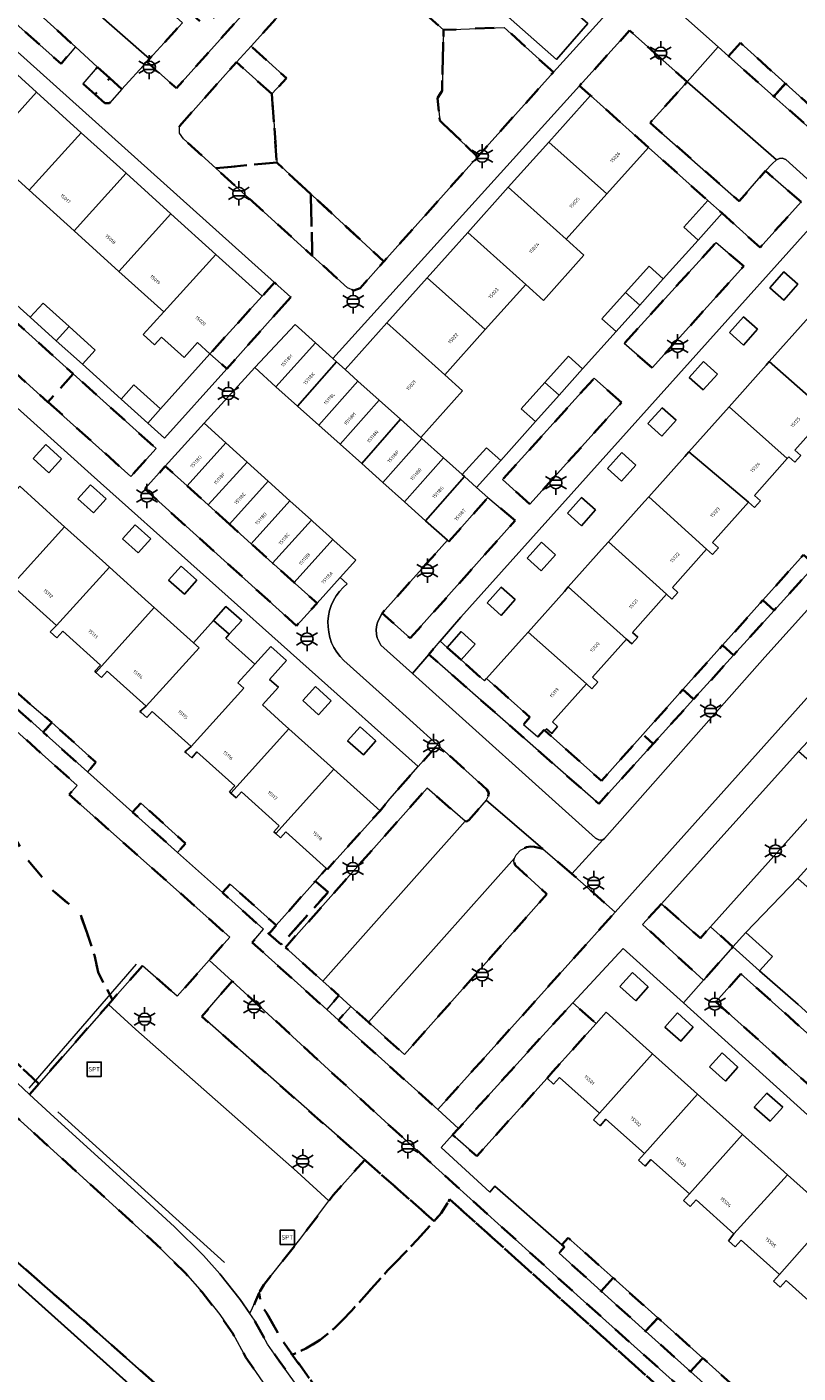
# Model space of a CAD drawing. Extents: x 105780 to 185197, y 477999 to 525027.
# Tile 249 of 562: x 107366 to 107446, y 478586 to 478727. Entities that reach past the tile are written whole.
import ezdxf
from ezdxf.enums import TextEntityAlignment as Align

# ---------------------------------------------------------------- set-up
doc = ezdxf.new("R2010")
doc.units = 0
doc.linetypes.add('XX-HIDDEN', pattern=[4, 2, -2])
for name, color, linetype, lineweight in [('B-GV-GR-MATERIAALGRENS-G', 252, 'XX-HIDDEN', 35), ('B-RO-IE-MEUBILAIR_WEGMEUBILAIR-S', 252, 'Continuous', 25), ('B-RO-IE-TERREINAFSCHEIDING_KUNSTMATIG_HEKWERK-G', 252, 'IE-TERREINAFSCHEIDING-KUNSTMATIG', 18), ('B-WE-GW-WATERGANG_SLOOT_INSTEEK-G', 252, 'Continuous', 30), ('B-XX-KG-KADASTRAAL_BEBOUWING-G', 252, 'Continuous', 20), ('B1-WE-OG-BEBOUWING-T18', 7, 'Continuous', 18), ('B1-WE-OG-TERREIN_ERF-GV', 252, 'Continuous', 18), ('B1-WE-VH-VERHARDING_ASFALT-GV', 252, 'Continuous', 18), ('B1-WE-VH-VERHARDING_BETONSTRAATSTEEN-GV', 252, 'Continuous', 18), ('B1-WE-VH-VERHARDING_STRAATBAKSTEEN-GV', 252, 'Continuous', 18), ('B1-WE-VH-VERHARDING_TEGEL-GV', 252, 'Continuous', 18)]:
    doc.layers.add(name, color=color, linetype=linetype, lineweight=lineweight)
doc.styles.add('NLCS-ISO', font='NLCS-ISO.ttf')
doc.styles.add('NLCS-ISO-M200-T18', font='NLCS-ISO.ttf', dxfattribs={"height": 0.36})
doc.linetypes.add('IE-TERREINAFSCHEIDING-KUNSTMATIG', pattern='A,4,[82,NLCS.SHX,S=0.75,R=90,X=0,Y=0],4,-2', length=10)

# ---------------------------------------------------------------- blocks, each defined once
blk = doc.blocks.new('B-SIE-WEG_LICHTMAST-SO')
at = {"ltscale": 0.1}
for p, q in [((-1.1, 0.63), (-2.19, 1.27)), ((0, 1.27), (0, 2.53)), ((1.1, 0.63), (2.19, 1.27)), ((-1.1, -0.63), (-2.19, -1.27)), ((0, -1.27), (0, -2.53)), ((1.1, -0.63), (2.19, -1.27))]:
    blk.add_line(p, q, dxfattribs=at)
at = {"flags": 128}
for points in [[(-1.16, 0.5), (1.16, 0.5)], [(-1.16, -0.5), (1.16, -0.5)]]:
    blk.add_lwpolyline(points, dxfattribs=at)
at = {"ltscale": 0.1}
blk.add_circle((0, 0), 1.27, dxfattribs=at)
at = {"style": 'NLCS-ISO'}
blk.add_attdef('TYPE', text='', height=1.8, dxfattribs=at).set_placement((0, 2.53), align=Align.BOTTOM_CENTER)
blk = doc.blocks.new('SIE-WEG_SPEELTOESTEL-SO')
at = {"flags": 128}
blk.add_lwpolyline([(-0.75, -0.75), (0.75, -0.75), (0.75, 0.75), (-0.75, 0.75)], close=True, dxfattribs=at)
at = {"style": 'NLCS-ISO'}
blk.add_text('SPT', height=0.45, dxfattribs=at).set_placement((0, 0), align=Align.MIDDLE_CENTER)

msp = doc.modelspace()

# ---------------------------------------------------------------- linework, layer by layer
at = {"layer": 'B-GV-GR-MATERIAALGRENS-G', "flags": 128}
for points in [[(107372.182, 478737.541), (107371.849, 478737.164), (107369.651, 478739.11), (107368.164, 478740.448), (107367.418, 478741.115), (107366.92, 478740.556), (107366.948, 478740.443), (107381.815, 478727.143), (107378.364, 478723.37), (107378.084, 478723.057), (107381.183, 478720.278), (107381.463, 478720.591), (107385.76, 478725.388), (107390.194, 478730.339), (107388.645, 478731.713), (107384.262, 478726.744), (107378.974, 478731.533), (107378.284, 478732.138)], [(107408.522, 478719.246), (107409.008, 478720.022), (107409.168, 478726.396), (107398.816, 478735.614), (107389.025, 478724.676), (107392.717, 478721.33), (107391.19, 478719.694), (107391.7, 478712.499), (107395.266, 478709.21), (107402.92, 478702.152), (107412.728, 478713.101), (107408.797, 478716.903)], [(107362.775, 478731.766), (107361.199, 478729.905), (107369.099, 478722.832), (107370.631, 478724.61)], [(107420.678, 478721.967), (107415.529, 478726.642), (107409.168, 478726.396), (107409.008, 478720.022), (107408.522, 478719.246), (107408.797, 478716.903), (107412.728, 478713.101)], [(107434.399, 478720.63), (107434.679, 478720.943), (107428.661, 478726.336), (107428.381, 478726.023), (107423.425, 478720.548), (107424.56, 478719.532), (107430.631, 478714.094), (107436.843, 478708.529), (107438.34, 478707.188), (107442.327, 478703.616), (107446.622, 478708.382), (107442.886, 478711.627), (107440.148, 478708.457), (107430.798, 478716.67)], [(107440.258, 478725.031), (107439.02, 478723.659), (107443.772, 478719.437), (107444.973, 478720.778)], [(107374.216, 478721.344), (107372.938, 478722.509), (107371.412, 478720.761), (107372.663, 478719.641)], [(107391.19, 478719.694), (107387.475, 478723.002), (107381.508, 478716.324), (107381.522, 478715.585), (107381.938, 478714.972), (107385.304, 478711.918), (107391.7, 478712.499)], [(107375.474, 478720.199), (107374.216, 478721.344), (107372.663, 478719.641), (107373.686, 478718.725), (107374.175, 478718.716)], [(107444.973, 478720.778), (107443.772, 478719.437), (107448.485, 478715.248), (107449.688, 478716.528)], [(107395.266, 478709.21), (107391.7, 478712.499), (107385.304, 478711.918), (107395.417, 478702.744)], [(107395.266, 478709.21), (107395.417, 478702.744), (107399.123, 478699.382), (107399.776, 478699.098), (107400.437, 478699.348), (107402.92, 478702.152)], [(107440.618, 478701.664), (107437.72, 478704.133), (107428.079, 478693.547), (107431.027, 478691.002)], [(107391.882, 478696.96), (107393.181, 478698.409), (107391.454, 478699.959), (107390.154, 478698.51), (107384.703, 478692.482), (107386.456, 478690.91)], [(107363.906, 478690.858), (107367.728, 478687.428), (107370.387, 478690.368), (107361.052, 478698.77), (107358.395, 478695.818)], [(107370.387, 478690.368), (107367.728, 478687.428), (107376.421, 478679.629), (107379.06, 478682.561)], [(107427.805, 478687.374), (107424.955, 478689.926), (107415.344, 478679.31), (107418.215, 478676.736)], [(107386.756, 478674.635), (107384.529, 478676.646), (107382.303, 478678.656), (107380.025, 478680.714), (107377.872, 478678.33), (107393.772, 478663.993), (107394.186, 478664.451), (107395.913, 478666.364), (107393.634, 478668.422), (107393.509, 478668.534), (107391.407, 478670.433), (107391.267, 478670.559), (107389.019, 478672.59)], [(107416.684, 478675.027), (107413.822, 478677.418), (107409.735, 478672.805), (107409.571, 478672.952), (107402.744, 478665.324), (107405.688, 478662.682)], [(107448.085, 478670.337), (107446.861, 478671.436), (107442.597, 478666.662), (107443.787, 478665.595)], [(107443.787, 478665.595), (107442.597, 478666.662), (107438.4, 478661.963), (107439.554, 478660.927)], [(107411.005, 478660.416), (107409.539, 478661.732), (107408.809, 478662.374), (107407.622, 478660.999), (107425.429, 478645.349), (107431.138, 478651.646), (107430.054, 478652.618), (107425.701, 478647.745), (107419.779, 478653.028), (107419.702, 478653.097), (107419.036, 478652.351), (107417.559, 478653.669), (107418.224, 478654.415), (107413.68, 478658.469), (107413.464, 478658.223)], [(107439.554, 478660.927), (107438.4, 478661.963), (107434.246, 478657.313), (107435.366, 478656.308)], [(107363.245, 478658.039), (107362.43, 478657.134), (107367.228, 478652.845), (107368.137, 478653.867)], [(107435.366, 478656.308), (107434.246, 478657.313), (107430.054, 478652.618), (107431.138, 478651.646)], [(107368.137, 478653.867), (107367.228, 478652.845), (107371.877, 478648.69), (107372.743, 478649.698)], [(107413.856, 478646.15), (107413.899, 478646.513), (107413.719, 478646.864), (107408.535, 478651.531), (107406.519, 478649.255), (107403.551, 478645.884), (107402.514, 478644.624), (107397.001, 478638.499), (107396.912, 478638.579), (107395.742, 478637.27), (107395.827, 478637.195), (107397.068, 478636.093), (107392.176, 478630.612), (107390.879, 478631.724), (107390.308, 478632.214), (107389.119, 478630.842), (107396.93, 478623.803), (107398.2, 478625.275), (107396.518, 478626.792), (107392.611, 478630.314), (107407.441, 478646.993), (107411.42, 478643.552), (107411.57, 478643.513), (107411.831, 478643.651), (107413.647, 478645.741)], [(107377.445, 478645.432), (107376.596, 478644.472), (107381.298, 478640.269), (107382.148, 478641.214)], [(107371.824, 478631.793), (107371.084, 478633.893), (107368.265, 478636.25), (107365.524, 478639.604), (107363.591, 478642.901), (107362.191, 478641.369), (107357.544, 478641.125), (107354.433, 478637.666), (107354.707, 478633.02), (107352.46, 478630.492), (107352.696, 478628.68), (107357.353, 478625.009), (107359.2, 478623.171), (107366.782, 478616.03), (107374.064, 478624.35), (107374.477, 478624.822), (107372.977, 478627.729), (107372.59, 478629.49)], [(107422.61, 478638.013), (107419.583, 478640.649), (107418.681, 478640.862), (107418.278, 478640.888), (107417.848, 478640.814), (107417.245, 478640.497), (107416.784, 478640.015), (107416.589, 478639.675), (107416.541, 478639.308), (107416.601, 478639.143), (107416.675, 478638.941), (107419.997, 478635.889), (107405.061, 478619.09), (107401.57, 478622.237), (107401.301, 478622.48), (107399.468, 478624.132), (107398.167, 478622.689), (107408.556, 478613.327), (107427.14, 478634.013)], [(107386.802, 478636.948), (107386.006, 478636.06), (107390.308, 478632.214), (107390.879, 478631.724), (107391.65, 478632.633)], [(107397.068, 478636.093), (107395.827, 478637.195), (107395.742, 478637.27), (107391.65, 478632.633), (107390.879, 478631.724), (107392.176, 478630.612)], [(107432.002, 478634.888), (107430.014, 478632.73), (107436.393, 478626.894), (107439.478, 478630.383), (107437.145, 478632.483), (107436.075, 478631.289)], [(107512.514, 478497.502), (107517.34, 478502.561), (107520.833, 478506.49), (107496.6, 478528.098), (107495.298, 478529.276), (107482.291, 478541.044), (107467.056, 478554.574), (107454.639, 478565.785), (107423.53, 478593.57), (107410.523, 478605.321), (107403.852, 478611.348), (107387.032, 478626.794), (107383.859, 478623.084), (107400.913, 478608.068), (107408.186, 478601.666), (107408.914, 478602.473), (107409.581, 478603.519), (107409.805, 478603.948), (107466.056, 478553.455), (107481.289, 478539.926), (107494.292, 478528.163), (107495.598, 478526.981), (107495.914, 478526.699), (107518.689, 478506.39), (107516.235, 478503.576), (107511.504, 478498.616), (107510.173, 478497.58), (107509.731, 478497.415), (107509.326, 478497.344), (107506.913, 478497.682), (107504.301, 478498.55), (107500.304, 478499.879), (107494.808, 478501.439), (107488.579, 478503.346), (107483.988, 478505.017), (107480.956, 478506.596), (107477.292, 478509.044), (107475.255, 478510.583), (107469.623, 478515.271), (107422.209, 478558.021), (107405.355, 478573.101), (107400.777, 478577.803), (107397.321, 478582.119), (107393.329, 478587.66), (107393.17, 478587.88), (107392.009, 478589.558), (107390.631, 478592.066), (107390.103, 478592.83), (107389.839, 478594.128), (107389.452, 478593.173), (107388.869, 478591.978), (107389.353, 478591.277), (107390.732, 478588.769), (107391.946, 478587.015), (107396.126, 478581.211), (107399.652, 478576.809), (107404.317, 478572.019), (107409.999, 478566.889), (107421.208, 478556.905), (107439.14, 478540.737), (107468.641, 478514.138), (107474.322, 478509.409), (107476.422, 478507.822), (107478.58, 478506.329), (107480.192, 478505.303), (107482.028, 478504.311), (107483.383, 478503.642), (107488.103, 478501.924), (107494.384, 478500), (107499.863, 478498.446), (107504.682, 478496.843), (107506.57, 478496.215), (107509.352, 478495.826), (107510.126, 478495.962), (107510.913, 478496.256)], [(107464.29, 478606.13), (107440.321, 478627.547), (107437.7, 478624.613), (107461.668, 478603.18)], [(107420.009, 478616.621), (107420.625, 478617.307), (107425.138, 478622.344), (107422.698, 478624.499), (107419.905, 478621.475), (107410.735, 478611.364), (107410.117, 478610.683), (107412.647, 478608.441)], [(107406.405, 478599.691), (107408.186, 478601.666), (107400.913, 478608.068), (107397.604, 478604.359), (107397.16, 478603.773), (107394.102, 478599.735), (107390.335, 478594.977), (107389.839, 478594.128), (107390.103, 478592.83), (107390.631, 478592.066), (107392.009, 478589.558), (107393.17, 478587.88), (107393.329, 478587.66), (107394.743, 478588.318), (107396.255, 478589.207), (107397.832, 478590.505), (107399.551, 478592.304), (107403.314, 478596.468)], [(107466.056, 478553.455), (107409.805, 478603.948), (107409.581, 478603.519), (107408.914, 478602.473), (107408.186, 478601.666), (107406.405, 478599.691), (107403.314, 478596.468), (107399.551, 478592.304), (107397.832, 478590.505), (107396.255, 478589.207), (107394.743, 478588.318), (107393.329, 478587.66), (107397.321, 478582.119), (107400.777, 478577.803), (107405.355, 478573.101), (107422.209, 478558.021), (107469.623, 478515.271), (107475.255, 478510.583), (107477.292, 478509.044), (107480.956, 478506.596), (107483.988, 478505.017), (107488.579, 478503.346), (107494.808, 478501.439), (107500.304, 478499.879), (107504.301, 478498.55), (107503.771, 478500.92), (107503.854, 478502.262), (107504.217, 478503.553), (107504.841, 478504.612), (107506.312, 478506.754), (107506.644, 478508.353), (107506.592, 478509.851), (107506.296, 478511.384), (107505.687, 478512.602), (107504.858, 478513.63), (107503.576, 478514.931), (107498.437, 478519.199), (107496.645, 478520.831), (107495.5, 478522.795), (107495.077, 478524.409), (107495.358, 478525.565), (107495.914, 478526.699), (107495.598, 478526.981), (107494.292, 478528.163), (107481.289, 478539.926)], [(107422.233, 478599.909), (107421.572, 478599.171), (107421.826, 478598.95), (107421.263, 478598.305), (107425.681, 478594.316), (107426.929, 478595.71)], [(107426.929, 478595.71), (107425.681, 478594.316), (107430.319, 478590.129), (107431.628, 478591.512)], [(107431.628, 478591.512), (107430.319, 478590.129), (107435.053, 478585.893), (107435.81, 478586.738), (107436.323, 478587.311)], [(107436.323, 478587.311), (107435.81, 478586.738), (107435.053, 478585.893), (107439.822, 478581.626), (107440.57, 478582.462), (107441.092, 478583.044)]]:
    msp.add_lwpolyline(points, close=True, dxfattribs=at)
for points in [[(107301.568, 478677.47), (107306.942, 478683.707), (107307.393, 478683.324), (107316.67, 478693.676), (107336.99, 478675.543), (107337.969, 478674.66), (107363.955, 478651.374), (107361.876, 478649.015), (107363.591, 478642.901), (107365.524, 478639.604), (107368.265, 478636.25), (107371.084, 478633.893), (107371.824, 478631.793), (107372.59, 478629.49), (107372.977, 478627.729), (107374.477, 478624.822), (107377.649, 478628.402), (107381.277, 478625.221), (107384.633, 478628.995), (107386.765, 478631.394), (107369.956, 478646.333), (107370.807, 478647.266), (107348.09, 478667.559), (107333.63, 478680.59), (107320.138, 478692.651), (107316.553, 478695.792), (107313.233, 478692.041), (107309.588, 478688.003), (107307.251, 478685.413), (107306.778, 478685.816), (107300.46, 478678.482), (107299.426, 478677.163), (107298.86, 478676.103), (107298.46, 478675.113), (107298.302, 478673.97), (107298.315, 478672.736), (107298.569, 478671.473), (107299.052, 478670.228), (107299.705, 478669.016), (107300.487, 478667.853), (107301.459, 478666.724), (107302.494, 478665.753), (107309.244, 478659.791), (107309.789, 478659.315), (107326.787, 478644.471), (107331.248, 478640.946), (107334.224, 478638.818), (107337.039, 478636.9), (107341.76, 478633.89), (107346.805, 478631.12), (107350.542, 478628.508), (107353.925, 478625.882), (107356.351, 478623.891), (107358.158, 478622.094), (107365.793, 478614.901), (107366.782, 478616.03), (107359.2, 478623.171), (107357.353, 478625.009), (107352.696, 478628.68), (107347.61, 478632.388), (107342.506, 478635.191), (107340.136, 478636.614), (107335.075, 478640.053), (107332.222, 478642.032), (107327.751, 478645.62), (107302.494, 478667.81)], [(107301.217, 478656.747), (107315.995, 478641.552), (107326.15, 478631.118), (107346.02, 478613.809), (107360.111, 478601.196), (107371.324, 478591.43), (107432.482, 478537.135), (107505.717, 478471.11), (107514.101, 478463.927), (107516.078, 478462.658), (107520.207, 478467.272), (107519.202, 478468.619), (107518.911, 478469.262), (107518.308, 478471.034), (107517.985, 478472.601), (107517.979, 478473.298), (107518.072, 478474.04), (107518.304, 478474.826), (107518.644, 478475.658), (107519.032, 478476.415), (107519.499, 478477.024), (107520.608, 478478.073), (107520.684, 478478.304), (107520.58, 478478.603), (107515.85, 478484.354), (107512.78, 478488.288), (107511.257, 478489.95), (107509.508, 478491.549), (107508.617, 478492.19), (107506.726, 478493.318), (107505.745, 478493.736), (107502.7, 478494.749), (107502.226, 478493.324), (107498.657, 478494.511), (107493.935, 478495.837), (107486.834, 478498.011), (107487.273, 478499.446), (107482.355, 478501.236), (107480.828, 478501.99), (107478.868, 478503.049), (107477.135, 478504.152), (107474.891, 478505.705), (107472.698, 478507.362), (107466.928, 478512.165), (107419.465, 478554.959), (107408.255, 478564.944), (107402.512, 478570.129), (107397.688, 478575.082), (107394.055, 478579.618), (107390.635, 478584.246), (107388.473, 478587.371), (107387.093, 478589.881), (107385.725, 478591.862), (107383.867, 478594.231), (107382.099, 478596.232), (107379.175, 478599.146), (107364.045, 478612.901), (107356.3, 478620.206), (107354.577, 478621.923), (107353.618, 478622.744), (107348.988, 478626.363), (107345.401, 478628.871), (107340.417, 478631.607), (107335.58, 478634.691), (107332.708, 478636.647)]]:
    msp.add_lwpolyline(points, dxfattribs=at)
at = {"layer": 'B-RO-IE-TERREINAFSCHEIDING_KUNSTMATIG_HEKWERK-G', "flags": 128}
for points in [[(107389.025, 478724.676), (107398.816, 478735.614)], [(107409.168, 478726.396), (107409.008, 478720.022), (107408.522, 478719.246), (107408.797, 478716.903), (107412.728, 478713.101)], [(107391.19, 478719.694), (107391.7, 478712.499), (107402.92, 478702.152)], [(107365.746, 478615.563), (107376.997, 478628.562)], [(107368.75, 478613.105), (107386.227, 478597.321)]]:
    msp.add_lwpolyline(points, dxfattribs=at)
at = {"layer": 'B-WE-GW-WATERGANG_SLOOT_INSTEEK-G', "flags": 128}
for points in [[(107342.677, 478614.622), (107402.643, 478560.903), (107475.473, 478495.464), (107486.546, 478485.593), (107487.014, 478486.106), (107488.178, 478485.267), (107487.666, 478484.612), (107495.265, 478477.909), (107514.178, 478461.067), (107517.903, 478458.195), (107520.197, 478456.782), (107521.532, 478456.186), (107523.116, 478455.671), (107524.85, 478455.405), (107526.646, 478455.279), (107527.742, 478455.279), (107528.697, 478455.398), (107529.705, 478455.647), (107530.516, 478455.933), (107532.267, 478456.816), (107533.348, 478457.515), (107534.193, 478458.174), (107534.857, 478458.843), (107535.949, 478460.556)], [(107535.949, 478460.556), (107534.857, 478458.843), (107534.193, 478458.174), (107533.348, 478457.515), (107532.267, 478456.816), (107530.516, 478455.933), (107529.705, 478455.647), (107528.697, 478455.398), (107527.742, 478455.279), (107526.646, 478455.279), (107524.85, 478455.405), (107523.116, 478455.671), (107521.532, 478456.186), (107520.197, 478456.782), (107517.903, 478458.195), (107514.178, 478461.067), (107495.265, 478477.909), (107487.666, 478484.612), (107488.178, 478485.267), (107487.014, 478486.106), (107486.546, 478485.593), (107475.473, 478495.464), (107402.643, 478560.903), (107342.677, 478614.622)], [(107432.482, 478537.135), (107371.324, 478591.43), (107360.111, 478601.196)]]:
    msp.add_lwpolyline(points, dxfattribs=at)
at = {"layer": 'B-XX-KG-KADASTRAAL_BEBOUWING-G', "flags": 128}
for points in [[(107366.524, 478719.876), (107361.774, 478724.171), (107356.324, 478718.142), (107361.073, 478713.848)], [(107371.22, 478715.63), (107366.524, 478719.876), (107361.073, 478713.848), (107365.769, 478709.602)], [(107424.56, 478719.532), (107420.186, 478714.649), (107426.257, 478709.211), (107430.631, 478714.094)], [(107375.916, 478711.384), (107371.22, 478715.63), (107365.769, 478709.602), (107370.466, 478705.355)], [(107420.186, 478714.649), (107415.945, 478709.915), (107422.016, 478704.477), (107426.257, 478709.211)], [(107380.613, 478707.137), (107375.916, 478711.384), (107370.466, 478705.355), (107375.162, 478701.109)], [(107422.016, 478704.477), (107415.945, 478709.915), (107411.705, 478705.181), (107417.776, 478699.743), (107419.638, 478698.075), (107423.878, 478702.809)], [(107438.34, 478707.188), (107436.843, 478708.529), (107434.328, 478705.72), (107435.825, 478704.379)], [(107385.309, 478702.891), (107380.613, 478707.137), (107375.162, 478701.109), (107379.858, 478696.863)], [(107411.705, 478705.181), (107407.464, 478700.447), (107413.535, 478695.009), (107417.776, 478699.743)], [(107390.154, 478698.51), (107385.309, 478702.891), (107379.858, 478696.863), (107377.712, 478694.49), (107378.898, 478693.416), (107379.636, 478694.232), (107381.997, 478692.098), (107383.405, 478693.656), (107384.703, 478692.482)], [(107432.19, 478700.321), (107430.693, 478701.662), (107428.224, 478698.906), (107429.72, 478697.564)], [(107444.798, 478698.082), (107446.295, 478699.751), (107444.829, 478701.066), (107443.331, 478699.397)], [(107407.464, 478700.447), (107403.223, 478695.712), (107409.294, 478690.274), (107413.535, 478695.009)], [(107429.72, 478697.564), (107428.224, 478698.906), (107425.749, 478696.143), (107427.246, 478694.802)], [(107365.875, 478696.302), (107368.599, 478693.848), (107369.94, 478695.331), (107367.214, 478697.787)], [(107369.94, 478695.331), (107368.599, 478693.848), (107371.342, 478691.377), (107372.681, 478692.862)], [(107395.753, 478693.614), (107393.62, 478695.532), (107389.387, 478691.03), (107391.615, 478689.035)], [(107409.294, 478690.274), (107403.223, 478695.712), (107398.849, 478690.829), (107400.193, 478689.625), (107402.428, 478687.623), (107404.661, 478685.621), (107406.782, 478683.723), (107411.156, 478688.606)], [(107440.586, 478693.388), (107442.07, 478695.042), (107440.604, 478696.357), (107439.12, 478694.703)], [(107447.497, 478696.377), (107447.148, 478695.986), (107443.287, 478691.657), (107449.425, 478686.26), (107450.087, 478685.678), (107450.713, 478686.393), (107450.058, 478686.97), (107453.609, 478690.951)], [(107397.951, 478691.637), (107397.577, 478691.973), (107395.753, 478693.614), (107391.615, 478689.035), (107393.876, 478687.009)], [(107400.193, 478689.625), (107398.849, 478690.829), (107397.951, 478691.637), (107393.876, 478687.009), (107396.101, 478685.017)], [(107423.738, 478690.886), (107422.241, 478692.227), (107419.786, 478689.486), (107421.28, 478688.142)], [(107436.374, 478688.693), (107437.859, 478690.348), (107436.392, 478691.663), (107434.908, 478690.009)], [(107443.287, 478691.657), (107442.95, 478691.279), (107439.076, 478686.937), (107445.175, 478681.497), (107445.329, 478681.671), (107445.965, 478681.112), (107446.591, 478681.827), (107445.964, 478682.381), (107449.425, 478686.26)], [(107402.428, 478687.623), (107400.193, 478689.625), (107396.101, 478685.017), (107398.335, 478683.015)], [(107375.388, 478687.733), (107378.18, 478685.218), (107379.519, 478686.703), (107376.727, 478689.218)], [(107421.28, 478688.142), (107419.786, 478689.486), (107417.304, 478686.715), (107418.801, 478685.374)], [(107404.661, 478685.621), (107402.428, 478687.623), (107398.335, 478683.015), (107400.594, 478680.992)], [(107432.036, 478683.858), (107433.52, 478685.512), (107432.054, 478686.827), (107430.57, 478685.173)], [(107439.076, 478686.937), (107434.866, 478682.217), (107441.104, 478676.935), (107441.749, 478676.368), (107442.375, 478677.083), (107441.739, 478677.643), (107445.175, 478681.497)], [(107406.91, 478683.608), (107406.782, 478683.723), (107404.661, 478685.621), (107400.594, 478680.992), (107402.819, 478678.999)], [(107386.359, 478683.147), (107384.081, 478685.205), (107380.025, 478680.714), (107382.303, 478678.656)], [(107366.183, 478681.497), (107367.826, 478680.023), (107369.141, 478681.489), (107367.498, 478682.963)], [(107388.586, 478681.137), (107386.359, 478683.147), (107382.303, 478678.656), (107384.529, 478676.646)], [(107409.152, 478681.6), (107406.91, 478683.608), (107402.819, 478678.999), (107405.061, 478676.991)], [(107415.152, 478681.301), (107413.655, 478682.642), (107411.133, 478679.826), (107411.368, 478679.615), (107412.63, 478678.485)], [(107390.812, 478679.126), (107388.586, 478681.137), (107384.529, 478676.646), (107386.756, 478674.635)], [(107411.368, 478679.615), (107411.133, 478679.826), (107409.152, 478681.6), (107405.061, 478676.991), (107407.29, 478674.995)], [(107427.811, 478679.148), (107429.309, 478680.817), (107427.842, 478682.133), (107426.345, 478680.464)], [(107441.104, 478676.935), (107434.866, 478682.217), (107434.427, 478681.725), (107430.655, 478677.498), (107436.719, 478672.017), (107437.357, 478671.456), (107437.983, 478672.171), (107437.352, 478672.726)], [(107369.468, 478674.371), (107368.779, 478674.991), (107364.768, 478678.601), (107359.254, 478672.477), (107357.582, 478670.619), (107362.282, 478666.389), (107363.357, 478667.583)], [(107370.86, 478677.302), (107372.518, 478675.814), (107373.834, 478677.281), (107372.175, 478678.768)], [(107393.076, 478677.082), (107390.812, 478679.126), (107386.756, 478674.635), (107389.019, 478672.59)], [(107413.822, 478677.418), (107412.63, 478678.485), (107411.368, 478679.615), (107407.29, 478674.995), (107409.571, 478672.952), (107409.735, 478672.805)], [(107395.324, 478675.051), (107393.076, 478677.082), (107389.019, 478672.59), (107391.267, 478670.559)], [(107423.62, 478674.477), (107425.097, 478676.123), (107423.631, 478677.439), (107422.153, 478675.792)], [(107430.655, 478677.498), (107430.215, 478677.004), (107426.445, 478672.778), (107432.524, 478667.315), (107433.098, 478666.773), (107433.724, 478667.488), (107433.139, 478668.003), (107436.719, 478672.017)], [(107374.167, 478670.141), (107373.457, 478670.781), (107369.468, 478674.371), (107363.357, 478667.583), (107363.824, 478667.155), (107364.417, 478667.828), (107368.641, 478664.034)], [(107375.545, 478673.1), (107377.196, 478671.619), (107378.511, 478673.086), (107376.86, 478674.566)], [(107397.566, 478673.026), (107395.464, 478674.925), (107395.324, 478675.051), (107391.267, 478670.559), (107391.407, 478670.433), (107393.509, 478668.534)], [(107399.969, 478670.856), (107397.691, 478672.914), (107397.566, 478673.026), (107393.509, 478668.534), (107393.634, 478668.422), (107395.913, 478666.364), (107398.34, 478669.052)], [(107419.395, 478669.767), (107420.879, 478671.422), (107419.412, 478672.737), (107417.928, 478671.083)], [(107426.445, 478672.778), (107426.037, 478672.321), (107422.234, 478668.058), (107428.319, 478662.601), (107428.892, 478662.097), (107429.518, 478662.812), (107428.952, 478663.31), (107432.524, 478667.315)], [(107378.867, 478665.91), (107378.267, 478666.45), (107374.167, 478670.141), (107368.641, 478664.034), (107367.972, 478663.372), (107368.676, 478662.727), (107369.298, 478663.434), (107373.238, 478659.888), (107372.638, 478659.228), (107372.755, 478659.121)], [(107380.363, 478668.778), (107382.022, 478667.29), (107383.337, 478668.757), (107381.679, 478670.244)], [(107415.197, 478665.088), (107416.674, 478666.735), (107415.208, 478668.05), (107413.73, 478666.404)], [(107422.234, 478668.058), (107421.825, 478667.6), (107418.024, 478663.338), (107424.126, 478657.901), (107424.716, 478657.39), (107425.342, 478658.105), (107424.763, 478658.614), (107428.319, 478662.601)], [(107383.567, 478661.68), (107382.96, 478662.226), (107378.867, 478665.91), (107372.755, 478659.121), (107373.342, 478658.583), (107373.937, 478659.259), (107378.016, 478655.588)], [(107385.063, 478664.562), (107386.723, 478663.107), (107388.022, 478664.555), (107386.378, 478666.029)], [(107389.392, 478659.969), (107386.353, 478662.694), (107386.723, 478663.107), (107385.063, 478664.562), (107382.96, 478662.226), (107383.567, 478661.68), (107378.016, 478655.588), (107377.372, 478655.027), (107377.485, 478654.924), (107378.076, 478654.382), (107378.643, 478655.024), (107382.716, 478651.357), (107388.266, 478657.449), (107387.635, 478658.017)], [(107411.005, 478660.416), (107412.489, 478662.07), (107411.023, 478663.386), (107409.539, 478661.732)], [(107424.126, 478657.901), (107418.024, 478663.338), (107417.641, 478662.908), (107413.68, 478658.469), (107418.224, 478654.415), (107417.559, 478653.669), (107419.036, 478652.351), (107419.702, 478653.097), (107419.779, 478653.028), (107419.945, 478653.214), (107420.496, 478652.729), (107421.121, 478653.444), (107420.578, 478653.923)], [(107390.2, 478655.709), (107391.866, 478657.56), (107390.95, 478658.381), (107392.714, 478660.346), (107391.063, 478661.827), (107389.392, 478659.969), (107387.635, 478658.017), (107388.266, 478657.449), (107382.716, 478651.357), (107382.083, 478650.807), (107382.195, 478650.705), (107382.788, 478650.162), (107383.343, 478650.792), (107387.295, 478647.235), (107386.745, 478646.63), (107386.904, 478646.485), (107392.966, 478653.219), (107392.314, 478653.806)], [(107394.432, 478656.159), (107396.076, 478654.685), (107397.391, 478656.151), (107395.748, 478657.625)], [(107397.665, 478648.989), (107396.991, 478649.596), (107392.966, 478653.219), (107386.904, 478646.485), (107387.45, 478645.985), (107387.995, 478646.605), (107391.955, 478643.041), (107391.403, 478642.433), (107391.601, 478642.252)], [(107399.117, 478651.957), (107400.768, 478650.476), (107402.083, 478651.943), (107400.432, 478653.423)], [(107402.514, 478644.624), (107397.665, 478648.989), (107391.601, 478642.252), (107392.107, 478641.788), (107392.655, 478642.41), (107396.912, 478638.579), (107397.001, 478638.499)], [(107456.603, 478639.293), (107451.744, 478643.646), (107446.276, 478637.542), (107451.135, 478633.189)], [(107440.817, 478631.868), (107439.478, 478630.383), (107442.27, 478627.868), (107443.609, 478629.353)], [(107427.641, 478626.213), (107429.293, 478624.734), (107430.607, 478626.201), (107428.956, 478627.681)], [(107431.062, 478619.17), (107430.388, 478619.774), (107426.198, 478623.527), (107425.138, 478622.344), (107420.625, 478617.307), (107420.009, 478616.621), (107420.702, 478616.001), (107421.317, 478616.687), (107425.489, 478612.949)], [(107432.365, 478621.981), (107434.009, 478620.509), (107435.323, 478621.976), (107433.679, 478623.449)], [(107435.777, 478614.945), (107435.059, 478615.589), (107431.062, 478619.17), (107425.489, 478612.949), (107424.873, 478612.263), (107425.566, 478611.643), (107426.182, 478612.329), (107430.205, 478608.725)], [(107437.036, 478617.796), (107438.695, 478616.31), (107440.01, 478617.777), (107438.351, 478619.263)], [(107440.493, 478610.721), (107439.746, 478611.39), (107435.777, 478614.945), (107430.205, 478608.725), (107429.589, 478608.039), (107430.282, 478607.419), (107430.898, 478608.105), (107434.921, 478604.501)], [(107441.723, 478613.597), (107443.381, 478612.111), (107444.696, 478613.578), (107443.037, 478615.065)], [(107445.208, 478606.497), (107444.447, 478607.179), (107440.493, 478610.721), (107434.921, 478604.501), (107434.305, 478603.815), (107434.998, 478603.195), (107435.613, 478603.881), (107439.588, 478600.319)], [(107449.881, 478602.31), (107449.133, 478602.98), (107445.208, 478606.497), (107439.588, 478600.319), (107439.02, 478599.59), (107439.713, 478598.97), (107440.329, 478599.656), (107444.352, 478596.052)], [(107454.64, 478598.048), (107453.821, 478598.782), (107449.881, 478602.31), (107444.352, 478596.052), (107443.736, 478595.366), (107444.429, 478594.746), (107445.044, 478595.432), (107449.067, 478591.828)]]:
    msp.add_lwpolyline(points, close=True, dxfattribs=at)
at = {"layer": 'B1-WE-OG-TERREIN_ERF-GV', "flags": 128}
for points in [[(107361.774, 478724.171), (107366.524, 478719.876), (107371.22, 478715.63), (107375.916, 478711.384), (107380.613, 478707.137), (107385.309, 478702.891), (107390.154, 478698.51), (107391.454, 478699.959), (107344.041, 478742.499)], [(107434.246, 478727.902), (107437.943, 478724.616), (107439.02, 478723.659), (107440.258, 478725.031), (107444.973, 478720.778), (107449.688, 478716.528)], [(107364.768, 478678.601), (107368.779, 478674.991), (107369.468, 478674.371), (107373.457, 478670.781), (107374.167, 478670.141), (107378.267, 478666.45), (107378.867, 478665.91), (107382.96, 478662.226), (107385.063, 478664.562), (107386.378, 478666.029), (107388.022, 478664.555), (107386.723, 478663.107), (107386.353, 478662.694), (107389.392, 478659.969), (107391.063, 478661.827), (107392.714, 478660.346), (107390.95, 478658.381), (107391.866, 478657.56), (107390.2, 478655.709), (107392.314, 478653.806), (107392.966, 478653.219), (107396.991, 478649.596), (107397.665, 478648.989), (107402.514, 478644.624), (107403.551, 478645.884), (107406.519, 478649.255), (107372.248, 478679.853), (107325.614, 478721.831)], [(107361.97, 478699.82), (107365.875, 478696.302), (107367.214, 478697.787), (107369.94, 478695.331), (107372.681, 478692.862), (107371.342, 478691.377), (107375.388, 478687.733), (107376.727, 478689.218), (107379.519, 478686.703), (107384.703, 478692.482), (107383.405, 478693.656), (107381.997, 478692.098), (107379.636, 478694.232), (107378.898, 478693.416), (107377.712, 478694.49), (107379.858, 478696.863), (107375.162, 478701.109), (107370.466, 478705.355), (107365.769, 478709.602), (107361.073, 478713.848)], [(107448.39, 478706.587), (107410.99, 478664.9), (107408.809, 478662.374), (107409.539, 478661.732), (107411.023, 478663.386), (107412.489, 478662.07), (107411.005, 478660.416), (107413.464, 478658.223), (107413.68, 478658.469), (107417.641, 478662.908), (107418.024, 478663.338), (107421.825, 478667.6), (107422.234, 478668.058), (107426.037, 478672.321), (107426.445, 478672.778), (107430.215, 478677.004), (107430.655, 478677.498), (107434.427, 478681.725), (107434.866, 478682.217), (107439.076, 478686.937), (107442.95, 478691.279), (107443.287, 478691.657), (107447.148, 478695.986)], [(107449.425, 478686.26), (107445.964, 478682.381), (107446.591, 478681.827), (107445.965, 478681.112), (107445.329, 478681.671), (107445.175, 478681.497), (107441.739, 478677.643), (107442.375, 478677.083), (107441.749, 478676.368), (107441.104, 478676.935), (107437.352, 478672.726), (107437.983, 478672.171), (107437.357, 478671.456), (107436.719, 478672.017), (107433.139, 478668.003), (107433.724, 478667.488), (107433.098, 478666.773), (107432.524, 478667.315), (107428.952, 478663.31), (107429.518, 478662.812), (107428.892, 478662.097), (107428.319, 478662.601), (107424.763, 478658.614), (107425.342, 478658.105), (107424.716, 478657.39), (107424.126, 478657.901), (107420.578, 478653.923), (107421.121, 478653.444), (107420.496, 478652.729), (107419.945, 478653.214), (107419.779, 478653.028), (107425.701, 478647.745), (107430.054, 478652.618), (107434.246, 478657.313), (107438.4, 478661.963), (107442.597, 478666.662), (107446.861, 478671.436)], [(107363.245, 478658.039), (107368.137, 478653.867), (107372.743, 478649.698), (107371.877, 478648.69), (107376.596, 478644.472), (107377.445, 478645.432), (107382.148, 478641.214), (107381.298, 478640.269), (107386.006, 478636.06), (107386.802, 478636.948), (107391.65, 478632.633), (107395.742, 478637.27), (107396.912, 478638.579), (107392.655, 478642.41), (107392.107, 478641.788), (107391.601, 478642.252), (107391.403, 478642.433), (107391.955, 478643.041), (107387.995, 478646.605), (107387.45, 478645.985), (107386.904, 478646.485), (107386.745, 478646.63), (107387.295, 478647.235), (107383.343, 478650.792), (107382.788, 478650.162), (107382.195, 478650.705), (107382.083, 478650.807), (107382.716, 478651.357), (107378.643, 478655.024), (107378.076, 478654.382), (107377.485, 478654.924), (107377.372, 478655.027), (107378.016, 478655.588), (107373.937, 478659.259), (107373.342, 478658.583), (107372.755, 478659.121), (107372.638, 478659.228), (107373.238, 478659.888), (107369.298, 478663.434), (107368.676, 478662.727), (107367.972, 478663.372), (107368.641, 478664.034), (107364.417, 478667.828)], [(107451.135, 478633.189), (107446.276, 478637.542), (107440.817, 478631.868), (107443.609, 478629.353), (107442.27, 478627.868), (107446.317, 478624.329)], [(107465.36, 478596.47), (107434.29, 478624.515), (107427.977, 478630.213), (107422.698, 478624.499), (107425.138, 478622.344), (107426.198, 478623.527), (107430.388, 478619.774), (107431.062, 478619.17), (107435.059, 478615.589), (107435.777, 478614.945), (107439.746, 478611.39), (107440.493, 478610.721), (107444.447, 478607.179), (107445.208, 478606.497), (107449.133, 478602.98)], [(107449.067, 478591.828), (107445.044, 478595.432), (107444.429, 478594.746), (107443.736, 478595.366), (107444.352, 478596.052), (107440.329, 478599.656), (107439.713, 478598.97), (107439.02, 478599.59), (107439.588, 478600.319), (107435.613, 478603.881), (107434.998, 478603.195), (107434.305, 478603.815), (107434.921, 478604.501), (107430.898, 478608.105), (107430.282, 478607.419), (107429.589, 478608.039), (107430.205, 478608.725), (107426.182, 478612.329), (107425.566, 478611.643), (107424.873, 478612.263), (107425.489, 478612.949), (107421.317, 478616.687), (107420.702, 478616.001), (107420.009, 478616.621), (107412.647, 478608.441), (107410.117, 478610.683), (107408.932, 478609.376), (107414.029, 478604.699), (107414.552, 478605.298), (107421.572, 478599.171), (107422.233, 478599.909), (107426.929, 478595.71), (107431.628, 478591.512), (107436.323, 478587.311), (107441.092, 478583.044)]]:
    msp.add_lwpolyline(points, dxfattribs=at)
for points in [[(107415.945, 478709.915), (107420.186, 478714.649), (107424.56, 478719.532), (107423.425, 478720.548), (107423.412, 478720.534), (107397.577, 478691.973), (107397.951, 478691.637), (107398.849, 478690.829), (107403.223, 478695.712), (107407.464, 478700.447), (107411.705, 478705.181)], [(107427.246, 478694.802), (107425.749, 478696.143), (107428.224, 478698.906), (107430.693, 478701.662), (107432.19, 478700.321), (107435.825, 478704.379), (107434.328, 478705.72), (107436.843, 478708.529), (107430.631, 478714.094), (107426.257, 478709.211), (107422.016, 478704.477), (107423.878, 478702.809), (107419.638, 478698.075), (107417.776, 478699.743), (107413.535, 478695.009), (107409.294, 478690.274), (107411.156, 478688.606), (107406.782, 478683.723), (107406.91, 478683.608), (107409.152, 478681.6), (107411.133, 478679.826), (107413.655, 478682.642), (107415.152, 478681.301), (107418.801, 478685.374), (107417.304, 478686.715), (107419.786, 478689.486), (107422.241, 478692.227), (107423.738, 478690.886)], [(107444.798, 478698.082), (107443.331, 478699.397), (107444.829, 478701.066), (107446.295, 478699.751)], [(107440.586, 478693.388), (107439.12, 478694.703), (107440.604, 478696.357), (107442.07, 478695.042)], [(107386.456, 478690.91), (107384.703, 478692.482), (107379.519, 478686.703), (107378.18, 478685.218), (107379.934, 478683.638)], [(107436.374, 478688.693), (107434.908, 478690.009), (107436.392, 478691.663), (107437.859, 478690.348)], [(107432.036, 478683.858), (107430.57, 478685.173), (107432.054, 478686.827), (107433.52, 478685.512)], [(107366.183, 478681.497), (107367.498, 478682.963), (107369.141, 478681.489), (107367.826, 478680.023)], [(107427.811, 478679.148), (107426.345, 478680.464), (107427.842, 478682.133), (107429.309, 478680.817)], [(107370.86, 478677.302), (107372.175, 478678.768), (107373.834, 478677.281), (107372.518, 478675.814)], [(107423.62, 478674.477), (107422.153, 478675.792), (107423.631, 478677.439), (107425.097, 478676.123)], [(107375.545, 478673.1), (107376.86, 478674.566), (107378.511, 478673.086), (107377.196, 478671.619)], [(107419.395, 478669.767), (107417.928, 478671.083), (107419.412, 478672.737), (107420.879, 478671.422)], [(107380.363, 478668.778), (107381.679, 478670.244), (107383.337, 478668.757), (107382.022, 478667.29)], [(107416.674, 478666.735), (107415.197, 478665.088), (107413.73, 478666.404), (107415.208, 478668.05)], [(107394.432, 478656.159), (107395.748, 478657.625), (107397.391, 478656.151), (107396.076, 478654.685)], [(107399.117, 478651.957), (107400.432, 478653.423), (107402.083, 478651.943), (107400.768, 478650.476)], [(107446.276, 478637.542), (107451.744, 478643.646), (107452.664, 478644.696), (107452.321, 478645.001), (107450.117, 478646.954), (107437.145, 478632.483), (107439.478, 478630.383), (107440.817, 478631.868)], [(107427.641, 478626.213), (107428.956, 478627.681), (107430.607, 478626.201), (107429.293, 478624.734)], [(107432.365, 478621.981), (107433.679, 478623.449), (107435.323, 478621.976), (107434.009, 478620.509)], [(107437.036, 478617.796), (107438.351, 478619.263), (107440.01, 478617.777), (107438.695, 478616.31)], [(107441.723, 478613.597), (107443.037, 478615.065), (107444.696, 478613.578), (107443.381, 478612.111)]]:
    msp.add_lwpolyline(points, close=True, dxfattribs=at)
at = {"layer": 'B1-WE-VH-VERHARDING_ASFALT-GV', "flags": 128}
for points in [[(107513.674, 478730.654), (107515.614, 478732.843), (107511.11, 478736.786), (107510.052, 478735.617), (107509.231, 478734.698), (107506.537, 478731.679), (107504.88, 478729.822), (107497.668, 478721.742), (107496.503, 478720.439), (107490.972, 478714.254), (107490.424, 478713.641), (107473.214, 478694.441), (107469.299, 478690.073), (107442.823, 478660.722), (107426.017, 478641.715), (107425.855, 478641.582), (107422.61, 478638.013), (107427.14, 478634.013), (107494.528, 478709.236), (107504.091, 478719.843), (107508.955, 478725.33)], [(107393.832, 478606.812), (107376.953, 478621.716), (107374.064, 478624.35), (107366.782, 478616.03), (107365.793, 478614.901), (107367.969, 478612.912), (107377.972, 478603.824), (107381.003, 478601.07), (107384.031, 478598.052), (107385.73, 478596.13), (107387.863, 478593.436), (107388.869, 478591.978), (107389.452, 478593.173), (107389.839, 478594.128), (107390.335, 478594.977), (107394.102, 478599.735), (107397.16, 478603.773)]]:
    msp.add_lwpolyline(points, close=True, dxfattribs=at)
for points in [[(107396.126, 478581.211), (107391.946, 478587.015), (107390.732, 478588.769), (107389.353, 478591.277), (107388.869, 478591.978), (107387.863, 478593.436), (107385.73, 478596.13), (107384.031, 478598.052), (107381.003, 478601.07), (107377.972, 478603.824), (107367.969, 478612.912), (107365.793, 478614.901), (107358.158, 478622.094)], [(107364.045, 478612.901), (107379.175, 478599.146), (107382.099, 478596.232), (107383.867, 478594.231), (107385.725, 478591.862), (107387.093, 478589.881), (107388.473, 478587.371), (107390.635, 478584.246)]]:
    msp.add_lwpolyline(points, dxfattribs=at)
at = {"layer": 'B1-WE-VH-VERHARDING_BETONSTRAATSTEEN-GV', "flags": 128}
for points in [[(107343.142, 478754.626), (107340.549, 478751.686), (107347.091, 478745.886), (107349.307, 478743.921), (107360.631, 478733.71), (107362.775, 478731.766), (107370.631, 478724.61), (107372.938, 478722.509), (107374.216, 478721.344), (107375.474, 478720.199), (107378.084, 478723.057), (107378.364, 478723.37), (107363.114, 478736.775), (107357.798, 478741.564)], [(107366.948, 478740.443), (107363.671, 478736.867), (107363.114, 478736.775), (107378.364, 478723.37), (107381.815, 478727.143)], [(107494.864, 478705.329), (107496.891, 478707.569), (107499.633, 478710.6), (107511.176, 478723.359), (107508.955, 478725.33), (107504.091, 478719.843), (107494.528, 478709.236), (107427.14, 478634.013), (107408.556, 478613.327), (107410.735, 478611.364), (107419.905, 478621.475), (107422.698, 478624.499), (107427.977, 478630.213), (107434.29, 478624.515), (107436.393, 478626.894), (107430.014, 478632.73), (107432.002, 478634.888), (107446.364, 478650.815), (107447.81, 478652.408), (107449.162, 478653.948), (107451.752, 478657.09), (107452.442, 478657.86), (107470.132, 478677.588), (107484.051, 478693.025)], [(107434.679, 478720.943), (107434.399, 478720.63), (107430.798, 478716.67), (107440.148, 478708.457), (107442.886, 478711.627), (107443.582, 478712.369), (107444.037, 478712.78)], [(107450.117, 478646.954), (107450.393, 478647.262), (107446.364, 478650.815), (107432.002, 478634.888), (107436.075, 478631.289), (107437.145, 478632.483)], [(107411.42, 478643.552), (107407.441, 478646.993), (107392.611, 478630.314), (107396.518, 478626.792)], [(107416.589, 478639.675), (107416.784, 478640.015), (107417.245, 478640.497), (107417.848, 478640.814), (107418.278, 478640.888), (107418.681, 478640.862), (107419.583, 478640.649), (107413.647, 478645.741), (107411.831, 478643.651), (107411.57, 478643.513), (107411.42, 478643.552), (107396.518, 478626.792), (107398.2, 478625.275), (107399.468, 478624.132), (107401.301, 478622.48)], [(107416.589, 478639.675), (107401.301, 478622.48), (107401.57, 478622.237), (107405.061, 478619.09), (107419.997, 478635.889), (107416.675, 478638.941), (107416.601, 478639.143), (107416.541, 478639.308)]]:
    msp.add_lwpolyline(points, close=True, dxfattribs=at)
for points in [[(107448.485, 478715.248), (107443.772, 478719.437), (107439.02, 478723.659), (107437.943, 478724.616), (107434.679, 478720.943), (107444.037, 478712.78), (107444.352, 478712.943), (107444.649, 478712.961), (107445.02, 478712.834), (107455.328, 478703.512)], [(107405.061, 478676.991), (107402.819, 478678.999), (107400.594, 478680.992), (107398.335, 478683.015), (107396.101, 478685.017), (107393.876, 478687.009), (107391.615, 478689.035), (107389.387, 478691.03), (107384.081, 478685.205), (107386.359, 478683.147), (107388.586, 478681.137), (107390.812, 478679.126), (107393.076, 478677.082), (107395.324, 478675.051), (107395.464, 478674.925), (107397.566, 478673.026), (107397.691, 478672.914), (107399.969, 478670.856), (107398.34, 478669.052), (107399.081, 478668.382)], [(107398.728, 478660.361), (107403.421, 478656.135), (107408.535, 478651.531), (107413.719, 478646.864), (107413.899, 478646.513), (107413.856, 478646.15), (107413.647, 478645.741), (107419.583, 478640.649), (107422.61, 478638.013), (107425.855, 478641.582), (107425.608, 478641.545), (107425.432, 478641.578), (107425.069, 478641.77), (107405.899, 478659.005), (107402.598, 478661.972), (107402.203, 478662.735), (107402.142, 478663.074), (107402.124, 478663.615), (107402.188, 478664.098), (107402.3, 478664.442), (107402.744, 478665.324), (107409.571, 478672.952), (107407.29, 478674.995), (107405.061, 478676.991)]]:
    msp.add_lwpolyline(points, dxfattribs=at)
at = {"layer": 'B1-WE-VH-VERHARDING_BETONSTRAATSTEEN-GV'}
msp.add_lwpolyline([(107399.081, 478668.382, 0.4594235), (107398.728, 478660.361)], format="xyb", dxfattribs=at)
at = {"layer": 'B1-WE-VH-VERHARDING_STRAATBAKSTEEN-GV', "flags": 128}
for points in [[(107381.522, 478715.585), (107381.508, 478716.324), (107387.475, 478723.002), (107389.025, 478724.676), (107398.816, 478735.614), (107399.798, 478736.756), (107408.867, 478746.767), (107409.344, 478746.342), (107413.414, 478742.712), (107413.903, 478742.266), (107414.839, 478741.413), (107421.158, 478735.786), (107427.268, 478730.344)], [(107344.041, 478742.499), (107391.454, 478699.959), (107393.181, 478698.409), (107391.882, 478696.96), (107386.456, 478690.91), (107379.934, 478683.638), (107378.18, 478685.218), (107375.388, 478687.733), (107371.342, 478691.377), (107368.599, 478693.848), (107365.875, 478696.302), (107361.97, 478699.82)], [(107390.194, 478730.339), (107385.76, 478725.388), (107381.463, 478720.591), (107381.183, 478720.278), (107378.084, 478723.057), (107375.474, 478720.199), (107374.175, 478718.716), (107373.686, 478718.725), (107372.663, 478719.641), (107371.412, 478720.761), (107372.938, 478722.509), (107370.631, 478724.61), (107369.099, 478722.832), (107361.199, 478729.905)], [(107427.197, 478729.136), (107420.678, 478721.967), (107412.728, 478713.101), (107402.92, 478702.152), (107400.437, 478699.348), (107399.776, 478699.098), (107399.123, 478699.382), (107395.417, 478702.744), (107385.304, 478711.918), (107381.938, 478714.972), (107381.522, 478715.585)], [(107423.412, 478720.534), (107423.425, 478720.548), (107428.381, 478726.023), (107428.661, 478726.336), (107434.679, 478720.943), (107437.943, 478724.616), (107434.246, 478727.902)], [(107325.614, 478721.831), (107372.248, 478679.853), (107406.519, 478649.255), (107408.535, 478651.531), (107403.421, 478656.135), (107398.728, 478660.361)], [(107399.081, 478668.382), (107398.34, 478669.052), (107395.913, 478666.364), (107394.186, 478664.451), (107393.772, 478663.993), (107377.872, 478678.33), (107380.025, 478680.714), (107384.081, 478685.205), (107389.387, 478691.03), (107393.62, 478695.532), (107395.753, 478693.614), (107397.577, 478691.973), (107423.412, 478720.534)], [(107455.328, 478703.512), (107445.02, 478712.834), (107444.649, 478712.961), (107444.352, 478712.943), (107444.037, 478712.78), (107443.582, 478712.369), (107442.886, 478711.627), (107446.622, 478708.382), (107442.327, 478703.616), (107438.34, 478707.188), (107435.825, 478704.379), (107432.19, 478700.321), (107429.72, 478697.564), (107427.246, 478694.802), (107423.738, 478690.886), (107421.28, 478688.142), (107418.801, 478685.374), (107415.152, 478681.301), (107412.63, 478678.485), (107413.822, 478677.418), (107416.684, 478675.027), (107405.688, 478662.682), (107402.744, 478665.324), (107402.3, 478664.442), (107402.188, 478664.098), (107402.124, 478663.615), (107402.142, 478663.074), (107402.203, 478662.735), (107402.598, 478661.972), (107405.899, 478659.005), (107407.622, 478660.999), (107408.809, 478662.374), (107410.99, 478664.9), (107448.39, 478706.587)], [(107458.659, 478613.21), (107455.676, 478615.898), (107451.784, 478619.404), (107449.298, 478621.643), (107446.317, 478624.329), (107442.27, 478627.868), (107439.478, 478630.383), (107436.393, 478626.894), (107434.29, 478624.515), (107465.36, 478596.47), (107494.766, 478570.011), (107510.617, 478555.969), (107512.627, 478558.21), (107507.428, 478562.904)]]:
    msp.add_lwpolyline(points, dxfattribs=at)
for points in [[(107440.618, 478701.664), (107431.027, 478691.002), (107428.079, 478693.547), (107437.72, 478704.133)], [(107379.06, 478682.561), (107376.421, 478679.629), (107367.728, 478687.428), (107363.906, 478690.858), (107358.395, 478695.818), (107361.052, 478698.77), (107370.387, 478690.368)], [(107427.805, 478687.374), (107418.215, 478676.736), (107415.344, 478679.31), (107424.955, 478689.926)], [(107464.29, 478606.13), (107461.668, 478603.18), (107437.7, 478624.613), (107440.321, 478627.547)]]:
    msp.add_lwpolyline(points, close=True, dxfattribs=at)
at = {"layer": 'B1-WE-VH-VERHARDING_STRAATBAKSTEEN-GV'}
msp.add_lwpolyline([(107398.728, 478660.361, -0.4594235), (107399.081, 478668.382)], format="xyb", dxfattribs=at)
at = {"layer": 'B1-WE-VH-VERHARDING_TEGEL-GV', "flags": 128}
for points in [[(107414.839, 478741.413), (107413.903, 478742.266), (107408.976, 478736.671), (107404.473, 478740.636), (107409.344, 478746.342), (107408.867, 478746.767), (107399.798, 478736.756), (107398.816, 478735.614), (107409.168, 478726.396), (107415.529, 478726.642), (107420.678, 478721.967), (107427.197, 478729.136)], [(107448.085, 478670.337), (107443.787, 478665.595), (107439.554, 478660.927), (107435.366, 478656.308), (107431.138, 478651.646), (107425.429, 478645.349), (107407.622, 478660.999), (107405.899, 478659.005), (107425.069, 478641.77), (107425.432, 478641.578), (107425.608, 478641.545), (107425.855, 478641.582), (107426.017, 478641.715), (107442.823, 478660.722), (107469.299, 478690.073)], [(107348.09, 478667.559), (107370.807, 478647.266), (107369.956, 478646.333), (107386.765, 478631.394), (107384.633, 478628.995), (107387.032, 478626.794), (107403.852, 478611.348), (107410.523, 478605.321), (107423.53, 478593.57), (107454.639, 478565.785)], [(107439.822, 478581.626), (107435.053, 478585.893), (107430.319, 478590.129), (107425.681, 478594.316), (107421.263, 478598.305), (107421.826, 478598.95), (107421.572, 478599.171), (107414.552, 478605.298), (107414.029, 478604.699), (107408.932, 478609.376), (107410.117, 478610.683), (107410.735, 478611.364), (107408.556, 478613.327), (107398.167, 478622.689), (107396.93, 478623.803), (107389.119, 478630.842), (107390.308, 478632.214), (107386.006, 478636.06), (107381.298, 478640.269), (107376.596, 478644.472), (107371.877, 478648.69), (107367.228, 478652.845), (107362.43, 478657.134)]]:
    msp.add_lwpolyline(points, dxfattribs=at)
for points in [[(107418.975, 478731.752), (107415.668, 478728.002), (107420.99, 478723.31), (107424.296, 478727.061)], [(107418.975, 478731.752), (107424.296, 478727.061), (107420.99, 478723.31), (107415.668, 478728.002)], [(107389.025, 478724.676), (107387.475, 478723.002), (107391.19, 478719.694), (107392.717, 478721.33)], [(107383.859, 478623.084), (107387.032, 478626.794), (107384.633, 478628.995), (107381.277, 478625.221), (107377.649, 478628.402), (107374.477, 478624.822), (107374.064, 478624.35), (107376.953, 478621.716), (107393.832, 478606.812), (107397.16, 478603.773), (107397.604, 478604.359), (107400.913, 478608.068)], [(107399.468, 478624.132), (107398.2, 478625.275), (107396.93, 478623.803), (107398.167, 478622.689)]]:
    msp.add_lwpolyline(points, close=True, dxfattribs=at)

# ---------------------------------------------------------------- block references
at = {"layer": 'B-RO-IE-MEUBILAIR_WEGMEUBILAIR-S', "xscale": 0.5, "yscale": 0.5, "zscale": 0.5}
for p in [(107431.916, 478723.95), (107378.344, 478722.488), (107413.225, 478713.178), (107387.724, 478709.279), (107399.708, 478697.96), (107433.68, 478693.256), (107386.627, 478688.328), (107420.939, 478678.982), (107378.1, 478677.581), (107407.475, 478669.771), (107394.867, 478662.618), (107437.141, 478655.067), (107408.132, 478651.424), (107443.93, 478640.419), (107399.672, 478638.579), (107424.901, 478637.068), (107413.224, 478627.451), (107389.316, 478624.091), (107437.593, 478624.384), (107377.86, 478622.803), (107405.43, 478609.465), (107394.418, 478607.913)]:
    msp.add_blockref('B-SIE-WEG_LICHTMAST-SO', p, dxfattribs=at)
at = {"layer": 'B-RO-IE-MEUBILAIR_WEGMEUBILAIR-S'}
for p in [(107372.572, 478617.556), (107392.795, 478599.948)]:
    msp.add_blockref('SIE-WEG_SPEELTOESTEL-SO', p, dxfattribs=at)

# ---------------------------------------------------------------- texts
at = {"layer": 'B1-WE-OG-BEBOUWING-T18', "style": 'NLCS-ISO-M200-T18'}
for s, rotation, p in [('15026', 48.2, (107427.153, 478713.058)), ('15017', 317.9, (107369.577, 478708.721)), ('15025', 48.2, (107422.889, 478708.297)), ('15018', 317.9, (107374.274, 478704.474)), ('15024', 48.2, (107418.648, 478703.563)), ('15019', 317.9, (107378.97, 478700.228)), ('15023', 48.2, (107414.407, 478698.828)), ('15020', 317.9, (107383.71, 478695.943)), ('15022', 48.2, (107410.166, 478694.094)), ('15118H', 47.9, (107392.736, 478691.767)), ('15118K', 48.6, (107395.086, 478689.896)), ('15021', 48.2, (107405.769, 478689.185)), ('15118L', 48.4, (107397.208, 478687.77)), ('15118M', 48.4, (107399.36, 478685.675)), ('15125', 48.2, (107446.027, 478685.309)), ('15118N', 48.7, (107401.746, 478683.818)), ('15118G', 47.9, (107383.239, 478681.184)), ('15118P', 48.4, (107403.899, 478681.722)), ('15124', 48.2, (107441.817, 478680.588)), ('15118F', 47.9, (107385.681, 478679.412)), ('15118R', 48.4, (107406.278, 478679.869)), ('15118S', 48.6, (107408.577, 478677.964)), ('15118E', 47.9, (107387.837, 478677.324)), ('15118D', 47.9, (107390.043, 478675.216)), ('15118T', 48.5, (107410.912, 478675.641)), ('15123', 48.2, (107437.606, 478675.869)), ('15118C', 47.9, (107392.473, 478673.105)), ('15118B', 47.9, (107394.598, 478670.982)), ('15122', 48.2, (107433.396, 478671.149)), ('15118A', 47.9, (107396.977, 478669.034)), ('15112', 318, (107367.761, 478667.375)), ('15121', 48.2, (107429.06, 478666.288)), ('15113', 318, (107372.461, 478663.145)), ('15120', 48.2, (107425.015, 478661.753)), ('15114', 318, (107377.16, 478658.915)), ('15119', 48.2, (107420.764, 478656.989)), ('15115', 318, (107381.86, 478654.684)), ('15116', 318, (107386.585, 478650.431)), ('15117', 318, (107391.259, 478646.224)), ('15118', 318, (107395.959, 478641.993)), ('15501', 318.2, (107424.445, 478616.435)), ('15502', 318.2, (107429.3, 478612.085)), ('15503', 318.2, (107434.016, 478607.861)), ('15504', 318.2, (107438.731, 478603.636)), ('15505', 318.2, (107443.447, 478599.412))]:
    msp.add_text(s, height=0.36, rotation=rotation, dxfattribs=at).set_placement(p, align=Align.MIDDLE)

doc.saveas('drawing.dxf')
